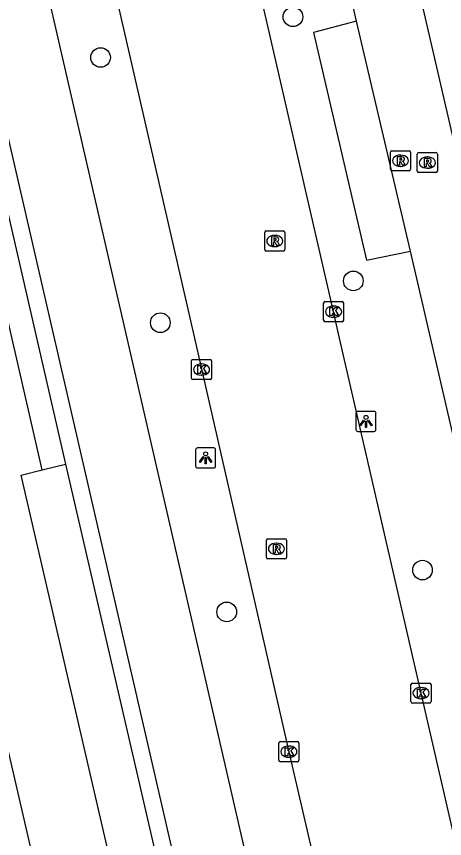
# Model space of a CAD drawing. Extents: x 156414 to 157775, y 382335 to 383765.
# Drawn here: x 156923.56 to 156944.86, y 383224.89 to 383265.78 of the extents above; entities that cross this region are included whole.
import ezdxf

# ---------------------------------------------------------------- set-up
doc = ezdxf.new("R2010")
doc.units = 0
for name, color, linetype in [('IMGEO_Boom', 7, 'Continuous'), ('IMGEO_Fietspad_gesloten', 7, 'Continuous'), ('IMGEO_Haag', 7, 'Continuous'), ('IMGEO_Kolk', 7, 'Continuous'), ('IMGEO_Lichtpunt', 7, 'Continuous'), ('IMGEO_OVBaan_gesloten', 7, 'Continuous'), ('IMGEO_Parkeervlak_open', 7, 'Continuous'), ('IMGEO_Rijbaan_lokaal_gesloten', 7, 'Continuous'), ('IMGEO_Rioolput', 7, 'Continuous')]:
    doc.layers.add(name, color=color, linetype=linetype)

msp = doc.modelspace()

# ---------------------------------------------------------------- linework, layer by layer
at = {"layer": 'IMGEO_Boom'}
for centre in [(156937.319, 383265.765), (156927.746, 383263.742), (156940.324, 383252.629), (156930.721, 383250.548), (156943.765, 383238.242), (156934.023, 383236.164)]:
    msp.add_circle(centre, 0.489, dxfattribs=at)
at = {"layer": 'IMGEO_Fietspad_gesloten'}
for points in [[(156940.9, 383198.361), (156936.125, 383219.122), (156929.018, 383250), (156909.949, 383332.845), (156900.514, 383373.541)], [(156909.008, 383321.122), (156911.67, 383309.566), (156925.393, 383250), (156932.709, 383218.226), (156937.468, 383197.57)]]:
    msp.add_lwpolyline(points, dxfattribs=at)
at = {"layer": 'IMGEO_Haag'}
msp.add_lwpolyline([(156922.695, 383257.828), (156925.996, 383243.507)], dxfattribs=at)
at = {"layer": 'IMGEO_Kolk'}
for p, q in [((156938.841, 383250.673), (156938.841, 383251.525)), ((156938.916, 383251.599), (156939.768, 383251.599)), ((156939.329, 383251.379), (156939.354, 383251.379)), ((156939.842, 383251.525), (156939.842, 383250.673)), ((156939.768, 383250.599), (156938.916, 383250.599)), ((156939.352, 383250.819), (156939.327, 383250.819)), ((156932.271, 383247.792), (156932.271, 383248.644)), ((156932.346, 383248.718), (156933.198, 383248.718)), ((156932.759, 383248.498), (156932.784, 383248.498)), ((156933.272, 383248.644), (156933.272, 383247.792)), ((156933.198, 383247.718), (156932.346, 383247.718)), ((156932.782, 383247.938), (156932.757, 383247.938)), ((156943.192, 383231.697), (156943.192, 383232.549)), ((156943.267, 383232.623), (156944.119, 383232.623)), ((156944.193, 383232.549), (156944.193, 383231.697)), ((156943.68, 383232.403), (156943.705, 383232.403)), ((156943.703, 383231.843), (156943.678, 383231.843)), ((156944.119, 383231.623), (156943.267, 383231.623)), ((156936.692, 383229.707), (156937.544, 383229.707)), ((156936.617, 383228.781), (156936.617, 383229.633)), ((156937.105, 383229.487), (156937.13, 383229.487)), ((156937.618, 383229.633), (156937.618, 383228.781)), ((156937.128, 383228.927), (156937.103, 383228.927)), ((156937.544, 383228.707), (156936.692, 383228.707))]:
    msp.add_line(p, q, dxfattribs=at)
for points in [[(156938.841, 383250.673), (156938.841, 383251.525)], [(156938.916, 383251.599), (156939.768, 383251.599)], [(156939.842, 383251.525), (156939.842, 383250.673)], [(156939.162, 383251.299), (156939.285, 383251.299), (156939.285, 383251.148), (156939.415, 383251.299), (156939.579, 383251.299), (156939.433, 383251.148), (156939.586, 383250.899), (156939.434, 383250.899), (156939.349, 383251.063), (156939.285, 383250.996), (156939.285, 383250.899), (156939.162, 383250.899), (156939.162, 383251.299)], [(156939.768, 383250.599), (156938.916, 383250.599)], [(156932.271, 383247.792), (156932.271, 383248.644)], [(156932.346, 383248.718), (156933.198, 383248.718)], [(156933.272, 383248.644), (156933.272, 383247.792)], [(156932.592, 383248.418), (156932.715, 383248.418), (156932.715, 383248.267), (156932.845, 383248.418), (156933.009, 383248.418), (156932.863, 383248.267), (156933.016, 383248.018), (156932.864, 383248.018), (156932.779, 383248.182), (156932.715, 383248.115), (156932.715, 383248.018), (156932.592, 383248.018), (156932.592, 383248.418)], [(156933.198, 383247.718), (156932.346, 383247.718)], [(156943.192, 383231.697), (156943.192, 383232.549)], [(156943.267, 383232.623), (156944.119, 383232.623)], [(156944.193, 383232.549), (156944.193, 383231.697)], [(156943.513, 383232.323), (156943.636, 383232.323), (156943.636, 383232.172), (156943.766, 383232.323), (156943.93, 383232.323), (156943.784, 383232.172), (156943.937, 383231.923), (156943.785, 383231.923), (156943.7, 383232.087), (156943.636, 383232.02), (156943.636, 383231.923), (156943.513, 383231.923), (156943.513, 383232.323)], [(156944.119, 383231.623), (156943.267, 383231.623)], [(156936.692, 383229.707), (156937.544, 383229.707)], [(156936.617, 383228.781), (156936.617, 383229.633)], [(156936.938, 383229.407), (156937.061, 383229.407), (156937.061, 383229.256), (156937.191, 383229.407), (156937.355, 383229.407), (156937.209, 383229.256), (156937.362, 383229.007), (156937.21, 383229.007), (156937.125, 383229.171), (156937.061, 383229.104), (156937.061, 383229.007), (156936.938, 383229.007), (156936.938, 383229.407)], [(156937.618, 383229.633), (156937.618, 383228.781)], [(156937.544, 383228.707), (156936.692, 383228.707)]]:
    msp.add_lwpolyline(points, dxfattribs=at)
for centre, start, end in [((156938.918, 383251.523), 91.552, 178.448), ((156938.918, 383251.523), 91.552, 178.448), ((156939.766, 383251.523), 1.552, 88.448), ((156939.766, 383251.523), 1.552, 88.448), ((156938.918, 383250.675), 181.552, 268.448), ((156938.918, 383250.675), 181.552, 268.448), ((156939.766, 383250.675), 271.552, 358.448), ((156939.766, 383250.675), 271.552, 358.448), ((156932.348, 383248.642), 91.552, 178.448), ((156932.348, 383248.642), 91.552, 178.448), ((156933.196, 383248.642), 1.552, 88.448), ((156933.196, 383248.642), 1.552, 88.448), ((156932.348, 383247.794), 181.552, 268.448), ((156932.348, 383247.794), 181.552, 268.448), ((156933.196, 383247.794), 271.552, 358.448), ((156933.196, 383247.794), 271.552, 358.448), ((156943.269, 383232.547), 91.552, 178.448), ((156943.269, 383232.547), 91.552, 178.448), ((156944.117, 383232.547), 1.552, 88.448), ((156944.117, 383232.547), 1.552, 88.448), ((156943.269, 383231.699), 181.552, 268.448), ((156943.269, 383231.699), 181.552, 268.448), ((156944.117, 383231.699), 271.552, 358.448), ((156944.117, 383231.699), 271.552, 358.448), ((156936.694, 383229.631), 91.552, 178.448), ((156936.694, 383229.631), 91.552, 178.448), ((156937.542, 383229.631), 1.552, 88.448), ((156937.542, 383229.631), 1.552, 88.448), ((156936.694, 383228.783), 181.552, 268.448), ((156936.694, 383228.783), 181.552, 268.448), ((156937.542, 383228.783), 271.552, 358.448), ((156937.542, 383228.783), 271.552, 358.448)]:
    msp.add_arc(centre, 0.0765, start, end, dxfattribs=at)
for centre, major_axis, ratio, start_param, end_param in [((156939.328, 383251.099), (-0.387, 0.002), 0.722429, 4.712389, 7.853982), ((156939.353, 383251.099), (-0.39, 0.002), 0.717154, 1.570796, 4.712389), ((156932.758, 383248.218), (-0.387, 0.002), 0.722429, 4.712389, 7.853982), ((156932.783, 383248.218), (-0.39, 0.002), 0.717154, 1.570796, 4.712389), ((156943.679, 383232.123), (-0.387, 0.002), 0.722429, 4.712389, 7.853982), ((156943.704, 383232.123), (-0.39, 0.002), 0.717154, 1.570796, 4.712389), ((156937.104, 383229.207), (-0.387, 0.002), 0.722429, 4.712389, 7.853982), ((156937.129, 383229.207), (-0.39, 0.002), 0.717154, 1.570796, 4.712389)]:
    msp.add_ellipse(centre, major_axis=major_axis, ratio=ratio, start_param=start_param, end_param=end_param, dxfattribs=at)
at = {"layer": 'IMGEO_Lichtpunt'}
for p, q in [((156940.455, 383246.041), (156940.455, 383245.234)), ((156940.455, 383246.041), (156940.455, 383245.234)), ((156941.357, 383246.136), (156940.549, 383246.136)), ((156941.357, 383246.136), (156940.549, 383246.136)), ((156941.451, 383245.234), (156941.451, 383246.041)), ((156941.451, 383245.234), (156941.451, 383246.041)), ((156940.549, 383245.14), (156941.357, 383245.14)), ((156940.549, 383245.14), (156941.357, 383245.14)), ((156932.474, 383244.226), (156932.474, 383243.419)), ((156932.474, 383244.226), (156932.474, 383243.419)), ((156933.376, 383244.321), (156932.568, 383244.321)), ((156933.376, 383244.321), (156932.568, 383244.321)), ((156933.47, 383243.419), (156933.47, 383244.226)), ((156933.47, 383243.419), (156933.47, 383244.226)), ((156932.568, 383243.325), (156933.376, 383243.325)), ((156932.568, 383243.325), (156933.376, 383243.325))]:
    msp.add_line(p, q, dxfattribs=at)
for points in [[(156940.829, 383245.705), (156940.868, 383245.677), (156940.68, 383245.415), (156940.642, 383245.442), (156940.829, 383245.705)], [(156940.931, 383245.657), (156940.978, 383245.657), (156940.978, 383245.335), (156940.931, 383245.335), (156940.931, 383245.657)], [(156941.041, 383245.677), (156941.079, 383245.704), (156941.266, 383245.442), (156941.227, 383245.414), (156941.041, 383245.677)], [(156932.848, 383243.89), (156932.887, 383243.862), (156932.699, 383243.6), (156932.661, 383243.627), (156932.848, 383243.89)], [(156932.95, 383243.842), (156932.997, 383243.842), (156932.997, 383243.52), (156932.95, 383243.52), (156932.95, 383243.842)], [(156933.06, 383243.862), (156933.098, 383243.889), (156933.285, 383243.627), (156933.246, 383243.599), (156933.06, 383243.862)]]:
    msp.add_lwpolyline(points, dxfattribs=at)
for centre in [(156940.954, 383245.839), (156932.973, 383244.024)]:
    msp.add_circle(centre, 0.0994, dxfattribs=at)
for centre, start, end in [((156940.549, 383246.041), 90, 180), ((156940.549, 383246.041), 90, 180), ((156941.357, 383246.041), 0, 90), ((156941.357, 383246.041), 0, 90), ((156940.549, 383245.234), 180, 270), ((156940.549, 383245.234), 180, 270), ((156941.357, 383245.234), 270, 0), ((156941.357, 383245.234), 270, 360), ((156932.568, 383244.226), 90, 180), ((156932.568, 383244.226), 90, 180), ((156933.376, 383244.226), 0, 90), ((156933.376, 383244.226), 0, 90), ((156932.568, 383243.419), 180, 270), ((156932.568, 383243.419), 180, 270), ((156933.376, 383243.419), 270, 0), ((156933.376, 383243.419), 270, 360)]:
    msp.add_arc(centre, 0.0946, start, end, dxfattribs=at)
at = {"layer": 'IMGEO_OVBaan_gesloten'}
for points in [[(156966.653, 383132.564), (156965.636, 383136.958), (156961.996, 383152.751), (156957.51, 383172.189), (156952.648, 383193.045), (156948.081, 383213.092), (156943.691, 383232.123), (156939.593, 383249.999), (156939.341, 383251.098), (156934.742, 383271.089), (156930.329, 383290.11), (156921.33, 383329.097), (156917.027, 383348.073), (156912.337, 383368.106), (156905.568, 383397.246), (156903.19, 383407.661), (156900.763, 383418.179)], [(156903.691, 383374.292), (156905.912, 383364.684), (156910.056, 383346.657), (156914.565, 383327.212), (156919.339, 383306.196), (156928.184, 383268.218), (156932.364, 383250), (156937.12, 383229.206), (156941.291, 383211.195), (156946.08, 383190.398), (156950.701, 383170.43), (156955.088, 383151.44), (156959.779, 383131.147)]]:
    msp.add_lwpolyline(points, dxfattribs=at)
at = {"layer": 'IMGEO_Parkeervlak_open'}
for points in [[(156940.478, 383265.548), (156938.34, 383264.981), (156940.972, 383253.652), (156943.172, 383254.114)], [(156924.848, 383243.228), (156925.996, 383243.507)], [(156925.996, 383243.507), (156931.387, 383220.174)]]:
    msp.add_lwpolyline(points, dxfattribs=at)
at = {"layer": 'IMGEO_Rijbaan_lokaal_gesloten'}
for points in [[(156918.069, 383377.269), (156921.243, 383363.591), (156953.782, 383222.97), (156954.778, 383218.559)], [(156896.934, 383334.801), (156897.582, 383334.37), (156898.278, 383333.72), (156899.091, 383332.546), (156899.456, 383331.586), (156899.997, 383329.378), (156926.194, 383216.018), (156930.791, 383196.032), (156947.571, 383123.479)], [(156940.478, 383265.548), (156936.86, 383281.208)], [(156943.172, 383254.114), (156940.478, 383265.548)], [(156924.848, 383243.228), (156921.533, 383257.578)], [(156947.179, 383236.784), (156943.172, 383254.114)], [(156930.235, 383219.912), (156929.185, 383219.673), (156923.787, 383242.97), (156924.848, 383243.228)]]:
    msp.add_lwpolyline(points, dxfattribs=at)
at = {"layer": 'IMGEO_Rioolput'}
for p, q in [((156942.245, 383259.105), (156943.097, 383259.105)), ((156942.17, 383258.179), (156942.17, 383259.031)), ((156942.658, 383258.885), (156942.683, 383258.885)), ((156943.171, 383259.031), (156943.171, 383258.179)), ((156943.506, 383258.089), (156943.506, 383258.941)), ((156943.581, 383259.015), (156944.433, 383259.015)), ((156943.994, 383258.795), (156944.019, 383258.795)), ((156944.507, 383258.941), (156944.507, 383258.089)), ((156942.681, 383258.325), (156942.656, 383258.325)), ((156943.097, 383258.105), (156942.245, 383258.105)), ((156944.433, 383258.015), (156943.581, 383258.015)), ((156944.017, 383258.235), (156943.992, 383258.235)), ((156935.913, 383254.188), (156935.913, 383255.04)), ((156935.988, 383255.114), (156936.84, 383255.114)), ((156936.914, 383255.04), (156936.914, 383254.188)), ((156936.401, 383254.894), (156936.426, 383254.894)), ((156936.424, 383254.334), (156936.399, 383254.334)), ((156936.84, 383254.114), (156935.988, 383254.114)), ((156935.995, 383238.875), (156935.995, 383239.727)), ((156936.07, 383239.801), (156936.922, 383239.801)), ((156936.483, 383239.581), (156936.508, 383239.581)), ((156936.996, 383239.727), (156936.996, 383238.875)), ((156936.922, 383238.801), (156936.07, 383238.801)), ((156936.506, 383239.021), (156936.481, 383239.021))]:
    msp.add_line(p, q, dxfattribs=at)
for points in [[(156942.245, 383259.105), (156943.097, 383259.105)], [(156942.17, 383258.179), (156942.17, 383259.031)], [(156942.759, 383258.803), (156942.507, 383258.805), (156942.507, 383258.405)], [(156942.685, 383258.724), (156942.631, 383258.724), (156942.631, 383258.643)], [(156943.171, 383259.031), (156943.171, 383258.179)], [(156943.506, 383258.089), (156943.506, 383258.941)], [(156943.581, 383259.015), (156944.433, 383259.015)], [(156944.095, 383258.713), (156943.843, 383258.715), (156943.843, 383258.315)], [(156944.507, 383258.941), (156944.507, 383258.089)], [(156942.507, 383258.405), (156942.631, 383258.405), (156942.631, 383258.567), (156942.642, 383258.567)], [(156942.631, 383258.643), (156942.683, 383258.643)], [(156942.689, 383258.538), (156942.76, 383258.405), (156942.9, 383258.405), (156942.835, 383258.531)], [(156943.843, 383258.315), (156943.967, 383258.315), (156943.967, 383258.477), (156943.978, 383258.477)], [(156944.021, 383258.634), (156943.967, 383258.634), (156943.967, 383258.553)], [(156943.967, 383258.553), (156944.019, 383258.553)], [(156944.025, 383258.448), (156944.096, 383258.315), (156944.236, 383258.315), (156944.171, 383258.441)], [(156943.097, 383258.105), (156942.245, 383258.105)], [(156944.433, 383258.015), (156943.581, 383258.015)], [(156935.913, 383254.188), (156935.913, 383255.04)], [(156935.988, 383255.114), (156936.84, 383255.114)], [(156936.914, 383255.04), (156936.914, 383254.188)], [(156936.502, 383254.812), (156936.25, 383254.814), (156936.25, 383254.414)], [(156936.428, 383254.733), (156936.374, 383254.733), (156936.374, 383254.652)], [(156936.374, 383254.652), (156936.426, 383254.652)], [(156936.25, 383254.414), (156936.374, 383254.414), (156936.374, 383254.576), (156936.385, 383254.576)], [(156936.432, 383254.547), (156936.503, 383254.414), (156936.643, 383254.414), (156936.578, 383254.54)], [(156936.84, 383254.114), (156935.988, 383254.114)], [(156935.995, 383238.875), (156935.995, 383239.727)], [(156936.07, 383239.801), (156936.922, 383239.801)], [(156936.584, 383239.499), (156936.332, 383239.501), (156936.332, 383239.101)], [(156936.996, 383239.727), (156936.996, 383238.875)], [(156936.332, 383239.101), (156936.456, 383239.101), (156936.456, 383239.263), (156936.467, 383239.263)], [(156936.51, 383239.42), (156936.456, 383239.42), (156936.456, 383239.339)], [(156936.456, 383239.339), (156936.508, 383239.339)], [(156936.514, 383239.234), (156936.585, 383239.101), (156936.725, 383239.101), (156936.66, 383239.227)], [(156936.922, 383238.801), (156936.07, 383238.801)]]:
    msp.add_lwpolyline(points, dxfattribs=at)
for centre, radius, start, end in [((156942.247, 383259.029), 0.0765, 91.552, 178.448), ((156942.247, 383259.029), 0.0765, 91.552, 178.448), ((156943.095, 383259.029), 0.0765, 1.552, 88.448), ((156943.095, 383259.029), 0.0765, 1.552, 88.448), ((156942.691, 383258.628), 0.0964, 77.0061, 93.1865), ((156942.705, 383258.685), 0.0378, 276.6634, 79.6772), ((156942.758, 383258.693), 0.109, 350.3612, 89.416), ((156943.583, 383258.939), 0.0765, 91.552, 178.448), ((156943.583, 383258.939), 0.0765, 91.552, 178.448), ((156944.094, 383258.603), 0.109, 350.3612, 89.416), ((156944.431, 383258.939), 0.0765, 1.552, 88.448), ((156944.431, 383258.939), 0.0765, 1.552, 88.448), ((156942.641, 383258.514), 0.0533, 26.0293, 88.6989), ((156942.667, 383258.832), 0.19, 274.7715, 282.9687), ((156942.756, 383258.693), 0.112, 277.5842, 350.9817), ((156942.74, 383258.478), 0.108, 29.5134, 73.7905), ((156943.977, 383258.424), 0.0533, 26.0293, 88.6989), ((156944.003, 383258.742), 0.19, 274.7715, 282.9687), ((156944.027, 383258.538), 0.0964, 77.0061, 93.1865), ((156944.041, 383258.595), 0.0378, 276.6634, 79.6772), ((156944.092, 383258.603), 0.112, 277.5842, 350.9817), ((156944.076, 383258.388), 0.108, 29.5134, 73.7905), ((156942.247, 383258.181), 0.0765, 181.552, 268.448), ((156942.247, 383258.181), 0.0765, 181.552, 268.448), ((156943.095, 383258.181), 0.0765, 271.552, 358.448), ((156943.095, 383258.181), 0.0765, 271.552, 358.448), ((156943.583, 383258.091), 0.0765, 181.552, 268.448), ((156943.583, 383258.091), 0.0765, 181.552, 268.448), ((156944.431, 383258.091), 0.0765, 271.552, 358.448), ((156944.431, 383258.091), 0.0765, 271.552, 358.448), ((156935.99, 383255.038), 0.0765, 91.552, 178.448), ((156935.99, 383255.038), 0.0765, 91.552, 178.448), ((156936.838, 383255.038), 0.0765, 1.552, 88.448), ((156936.838, 383255.038), 0.0765, 1.552, 88.448), ((156936.41, 383254.841), 0.19, 274.7715, 282.9687), ((156936.434, 383254.637), 0.0964, 77.0061, 93.1865), ((156936.448, 383254.694), 0.0378, 276.6634, 79.6772), ((156936.501, 383254.702), 0.109, 350.3612, 89.416), ((156936.499, 383254.702), 0.112, 277.5842, 350.9817), ((156936.384, 383254.523), 0.0533, 26.0293, 88.6989), ((156936.483, 383254.487), 0.108, 29.5134, 73.7905), ((156935.99, 383254.19), 0.0765, 181.552, 268.448), ((156935.99, 383254.19), 0.0765, 181.552, 268.448), ((156936.838, 383254.19), 0.0765, 271.552, 358.448), ((156936.838, 383254.19), 0.0765, 271.552, 358.448), ((156936.072, 383239.725), 0.0765, 91.552, 178.448), ((156936.072, 383239.725), 0.0765, 91.552, 178.448), ((156936.583, 383239.389), 0.109, 350.3612, 89.416), ((156936.92, 383239.725), 0.0765, 1.552, 88.448), ((156936.92, 383239.725), 0.0765, 1.552, 88.448), ((156936.466, 383239.21), 0.0533, 26.0293, 88.6989), ((156936.492, 383239.528), 0.19, 274.7715, 282.9687), ((156936.516, 383239.324), 0.0964, 77.0061, 93.1865), ((156936.53, 383239.381), 0.0378, 276.6634, 79.6772), ((156936.581, 383239.389), 0.112, 277.5842, 350.9817), ((156936.565, 383239.174), 0.108, 29.5134, 73.7905), ((156936.072, 383238.877), 0.0765, 181.552, 268.448), ((156936.072, 383238.877), 0.0765, 181.552, 268.448), ((156936.92, 383238.877), 0.0765, 271.552, 358.448), ((156936.92, 383238.877), 0.0765, 271.552, 358.448)]:
    msp.add_arc(centre, radius, start, end, dxfattribs=at)
for centre, major_axis, ratio, start_param, end_param in [((156942.657, 383258.605), (-0.387, 0.002), 0.722429, 4.712389, 7.853982), ((156942.682, 383258.605), (-0.39, 0.002), 0.717154, 1.570796, 4.712389), ((156943.993, 383258.515), (-0.387, 0.002), 0.722429, 4.712389, 7.853982), ((156944.018, 383258.515), (-0.39, 0.002), 0.717154, 1.570796, 4.712389), ((156936.4, 383254.614), (-0.387, 0.002), 0.722429, 4.712389, 7.853982), ((156936.425, 383254.614), (-0.39, 0.002), 0.717154, 1.570796, 4.712389), ((156936.482, 383239.301), (-0.387, 0.002), 0.722429, 4.712389, 7.853982), ((156936.507, 383239.301), (-0.39, 0.002), 0.717154, 1.570796, 4.712389)]:
    msp.add_ellipse(centre, major_axis=major_axis, ratio=ratio, start_param=start_param, end_param=end_param, dxfattribs=at)

doc.saveas('drawing.dxf')
